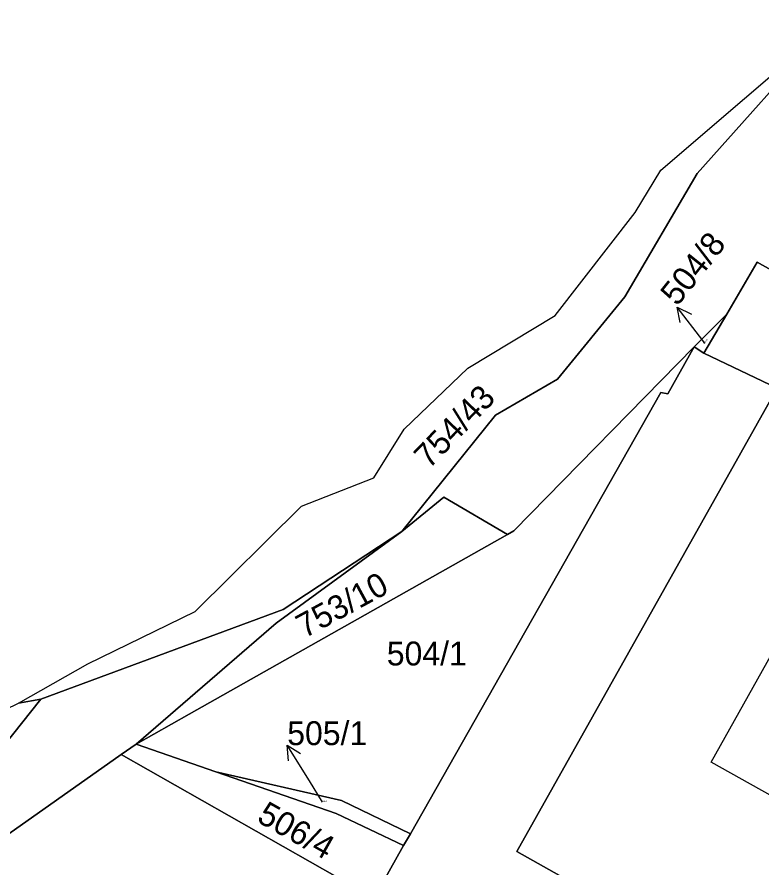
# Model space of a CAD drawing. Extents: x -598233 to -596890, y -1157848 to -1156431.
# Drawn here: x -597275.6 to -597222.6, y -1157203.9 to -1157143.3 of the extents above; entities that cross this region are included whole.
import ezdxf

# ---------------------------------------------------------------- set-up
doc = ezdxf.new("R2010")
doc.units = 0
for name, color, linetype in [('Level 1', 7, 'Continuous'), ('Level 3', 7, 'Continuous'), ('Level 4', 7, 'Continuous'), ('Level 57', 7, 'Continuous'), ('Level 60', 7, 'Continuous'), ('Vrstva 60', 7, 'Continuous')]:
    doc.layers.add(name, color=color, linetype=linetype)

msp = doc.modelspace()

# ---------------------------------------------------------------- linework, layer by layer
at = {"layer": 'Level 1'}
for points in [[(-597275.47, -1157192.13), (-597270.54, -1157189.33), (-597262.9, -1157185.59), (-597255.34, -1157178.1), (-597250.2, -1157176.09), (-597248.03, -1157172.63), (-597243.49, -1157168.28), (-597237.28, -1157164.54), (-597231.59, -1157157.2), (-597229.78, -1157154.2), (-597217.87, -1157144)], [(-597217.87, -1157144), (-597227.19, -1157154.44), (-597232.32, -1157163.2), (-597237.11, -1157169.07), (-597241.54, -1157171.63), (-597248.2, -1157179.9)], [(-597221.95, -1157161.29), (-597222.91, -1157160.74), (-597225.08, -1157164.43)], [(-597227.4, -1157166.76), (-597225.08, -1157164.43)], [(-597226.72, -1157167.22), (-597225.08, -1157164.43)], [(-597227.4, -1157166.76), (-597229.28, -1157170.1), (-597229.76, -1157170.01), (-597247.59, -1157201.41)], [(-597240.68, -1157180.11), (-597240.24, -1157179.86), (-597227.4, -1157166.76)], [(-597227.4, -1157166.76), (-597226.72, -1157167.22)], [(-597226.72, -1157167.22), (-597221.49, -1157169.71), (-597240.01, -1157202.68), (-597204.12, -1157222.88), (-597191.69, -1157200.87)], [(-597248.2, -1157179.9), (-597245.2, -1157177.46), (-597240.68, -1157180.11)], [(-597273.89, -1157191.83), (-597256.65, -1157185.46), (-597248.2, -1157179.9)], [(-597248.2, -1157179.9), (-597257.13, -1157186.43), (-597267.11, -1157195.03)], [(-597267.11, -1157195.03), (-597263.34, -1157192.91), (-597240.68, -1157180.11)], [(-597273.89, -1157191.83), (-597279.31, -1157198.65), (-597293.44, -1157215.73), (-597305.02, -1157242.05)], [(-597275.47, -1157192.13), (-597273.89, -1157191.83)], [(-597362.93, -1157237.24), (-597355.27, -1157226.91), (-597332.68, -1157218.37), (-597302.46, -1157198.67), (-597281.27, -1157194.94), (-597275.47, -1157192.13)], [(-597268.17, -1157195.77), (-597267.11, -1157195.03)], [(-597267.11, -1157195.03), (-597261.43, -1157197.02)], [(-597268.17, -1157195.77), (-597277.39, -1157202.28), (-597290.48, -1157220.66), (-597300.86, -1157251.86), (-597302.5, -1157270.51), (-597302.01, -1157282.08), (-597299.14, -1157291.81), (-597291.38, -1157303.96)], [(-597268.17, -1157195.77), (-597164.43, -1157254.7)], [(-597261.43, -1157197.02), (-597252.48, -1157199.06), (-597247.59, -1157201.41)], [(-597261.43, -1157197.02), (-597252.88, -1157199.97), (-597248.07, -1157202.26)], [(-597248.07, -1157202.26), (-597247.59, -1157201.41)], [(-597164.4, -1157254.09), (-597168.62, -1157251.61), (-597250.01, -1157205.68), (-597248.07, -1157202.26)]]:
    msp.add_lwpolyline(points, dxfattribs=at)
at = {"layer": 'Level 3'}
msp.add_lwpolyline([(-597219.87, -1157185.05), (-597199.28, -1157196.58), (-597205.59, -1157207.85), (-597226.18, -1157196.33), (-597219.87, -1157185.05)], dxfattribs=at)
at = {"layer": 'Level 57'}
for p, q in [((-597226.788, -1157166.325), (-597228.6, -1157163.934)), ((-597226.64, -1157166.52), (-597226.788, -1157166.325)), ((-597254.77, -1157197.66), (-597256.35, -1157195.11)), ((-597253.84, -1157199.16), (-597254.77, -1157197.66))]:
    msp.add_line(p, q, dxfattribs=at)
for points in [[(-597228.395, -1157165.033), (-597228.6, -1157163.934), (-597227.598, -1157164.429)], [(-597256.249, -1157196.223), (-597256.35, -1157195.11), (-597255.399, -1157195.697)]]:
    msp.add_lwpolyline(points, dxfattribs=at)
at = {"layer": 'Level 60'}
for points in [[(-597188.8, -1157128.06), (-597211.11, -1157150.41), (-597218.64, -1157157.96), (-597221.95, -1157161.29), (-597222.91, -1157160.74), (-597225.08, -1157164.43), (-597227.4, -1157166.76), (-597240.24, -1157179.86), (-597240.68, -1157180.11), (-597245.2, -1157177.46), (-597248.2, -1157179.9), (-597241.54, -1157171.63), (-597237.11, -1157169.07), (-597232.32, -1157163.2), (-597227.19, -1157154.44), (-597217.87, -1157144), (-597216.86, -1157143.37), (-597207.94, -1157136.83)], [(-597168.62, -1157251.61), (-597250.01, -1157205.68), (-597248.07, -1157202.26), (-597247.59, -1157201.41), (-597229.76, -1157170.01), (-597229.28, -1157170.1), (-597227.4, -1157166.76), (-597226.72, -1157167.22), (-597221.49, -1157169.71), (-597240.01, -1157202.68), (-597204.12, -1157222.88)], [(-597279.31, -1157198.65), (-597273.89, -1157191.83), (-597256.65, -1157185.46), (-597248.2, -1157179.9), (-597257.13, -1157186.43), (-597267.11, -1157195.03), (-597268.17, -1157195.77), (-597277.39, -1157202.28)], [(-597277.39, -1157202.28), (-597268.17, -1157195.77), (-597164.43, -1157254.7)]]:
    msp.add_lwpolyline(points, dxfattribs=at)
for points in [[(-597232.32, -1157163.2), (-597237.11, -1157169.07), (-597241.54, -1157171.63), (-597248.2, -1157179.9), (-597256.65, -1157185.46), (-597273.89, -1157191.83), (-597275.47, -1157192.13), (-597270.54, -1157189.33), (-597262.9, -1157185.59), (-597255.34, -1157178.1), (-597250.2, -1157176.09), (-597248.03, -1157172.63), (-597243.49, -1157168.28), (-597237.28, -1157164.54), (-597231.59, -1157157.2), (-597229.78, -1157154.2), (-597217.87, -1157144), (-597227.19, -1157154.44)], [(-597204.12, -1157222.88), (-597240.01, -1157202.68), (-597221.49, -1157169.71), (-597226.72, -1157167.22), (-597225.08, -1157164.43), (-597222.91, -1157160.74), (-597221.95, -1157161.29), (-597199.55, -1157174.01), (-597182.12, -1157183.91), (-597188.96, -1157196.03), (-597191.69, -1157200.87)], [(-597226.72, -1157167.22), (-597227.4, -1157166.76), (-597225.08, -1157164.43)], [(-597267.11, -1157195.03), (-597263.34, -1157192.91), (-597240.68, -1157180.11), (-597240.24, -1157179.86), (-597227.4, -1157166.76), (-597229.28, -1157170.1), (-597229.76, -1157170.01), (-597247.59, -1157201.41), (-597252.48, -1157199.06), (-597261.43, -1157197.02)], [(-597263.34, -1157192.91), (-597267.11, -1157195.03), (-597257.13, -1157186.43), (-597248.2, -1157179.9), (-597245.2, -1157177.46), (-597240.68, -1157180.11)], [(-597302.46, -1157198.67), (-597281.27, -1157194.94), (-597275.47, -1157192.13), (-597273.89, -1157191.83), (-597279.31, -1157198.65), (-597293.44, -1157215.73), (-597305.02, -1157242.05), (-597317.96, -1157228.85), (-597330.51, -1157222.48), (-597340.87, -1157222.41), (-597352.41, -1157227.93), (-597362.93, -1157237.24), (-597355.27, -1157226.91), (-597332.68, -1157218.37)], [(-597164.43, -1157254.7), (-597268.17, -1157195.77), (-597267.11, -1157195.03), (-597261.43, -1157197.02), (-597252.88, -1157199.97), (-597248.07, -1157202.26), (-597250.01, -1157205.68), (-597168.62, -1157251.61), (-597164.4, -1157254.09)], [(-597261.43, -1157197.02), (-597252.48, -1157199.06), (-597247.59, -1157201.41), (-597248.07, -1157202.26), (-597252.88, -1157199.97)]]:
    msp.add_lwpolyline(points, close=True, dxfattribs=at)
at = {"layer": 'Vrstva 60'}
msp.add_lwpolyline([(-597281.27, -1157194.94), (-597275.47, -1157192.13), (-597270.54, -1157189.33), (-597262.9, -1157185.59), (-597255.34, -1157178.1), (-597250.2, -1157176.09), (-597248.03, -1157172.63), (-597243.49, -1157168.28), (-597237.28, -1157164.54), (-597231.59, -1157157.2), (-597229.78, -1157154.2), (-597217.87, -1157144), (-597216.86, -1157143.37), (-597207.94, -1157136.83)], dxfattribs=at)

# ---------------------------------------------------------------- texts
at = {"layer": 'Level 4'}
for s, height, rotation, p in [('504/8', 0.1, 51.54984, (-597226.64, -1157166.52)), ('754/43', 1.7, 46.15344, (-597246.257, -1157175.513)), ('753/10', 1.7, 28.48869, (-597255.12, -1157187.529)), ('506/4', 1.7, 330.59511, (-597258.596, -1157200.511))]:
    msp.add_text(s, height=height, rotation=rotation, dxfattribs=at).set_placement(p)
for s, height, p in [('504/1', 1.7, (-597249.267, -1157189.44)), ('505/1', 0.1, (-597253.84, -1157199.16))]:
    msp.add_text(s, height=height, dxfattribs=at).set_placement(p)
at = {"layer": 'Level 57'}
msp.add_text('504/8', height=1.7, rotation=51.54984, dxfattribs=at).set_placement((-597228.6, -1157163.934))
msp.add_text('505/1', height=1.7, dxfattribs=at).set_placement((-597256.35, -1157195.11))

doc.saveas('drawing.dxf')
